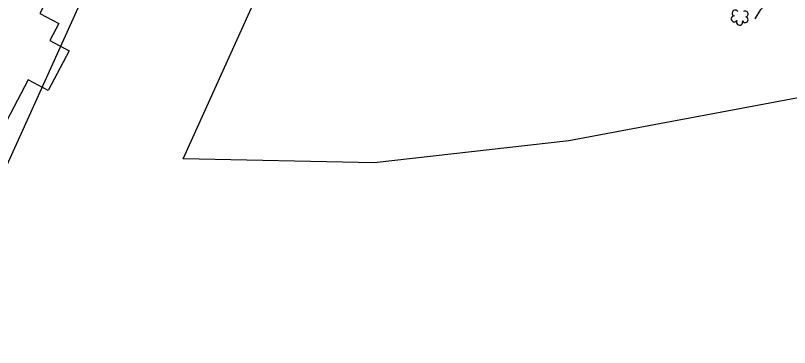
# Model space of a CAD drawing. Extents: x 2089016 to 2094354, y 862840 to 864725.
# Drawn here: x 2092662.4 to 2092907.3, y 863314.1 to 863419 of the extents above; entities that cross this region are included whole.
import ezdxf

# ---------------------------------------------------------------- set-up
doc = ezdxf.new("R2010")
doc.units = 0
for name, color, linetype in [('Exist Building', 7, 'Continuous'), ('Exist Right of Way Line', 7, 'Continuous'), ('Exist Roads EOP Other', 7, 'Continuous'), ('Exist Vegetation Shrub CELL', 7, 'Continuous')]:
    doc.layers.add(name, color=color, linetype=linetype)

msp = doc.modelspace()

# ---------------------------------------------------------------- linework, layer by layer
at = {"layer": 'Exist Building'}
msp.add_lwpolyline([(2092666.44, 863398.67), (2092633.28, 863335.76), (2092591.37, 863357.85), (2092605.3, 863384.28), (2092601.92, 863386.06), (2092606.68, 863395.09), (2092609.99, 863393.35), (2092652.17, 863473.35), (2092688.36, 863454.26), (2092670.13, 863419.68), (2092676.1, 863416.53), (2092673.23, 863411.08), (2092679.35, 863407.85), (2092672.74, 863395.35)], close=True, dxfattribs=at)
at = {"layer": 'Exist Right of Way Line'}
for p, q in [((2092633.55, 863314.07), (2092766.32, 863607.19)), ((2092715.47, 863373.75), (2092756.63, 863464.6)), ((2092911.17, 863393.19), (2092837.44, 863379.45)), ((2092837.44, 863379.45), (2092775.88, 863372.4)), ((2092775.88, 863372.4), (2092715.48, 863373.75))]:
    msp.add_line(p, q, dxfattribs=at)
at = {"layer": 'Exist Roads EOP Other'}
msp.add_lwpolyline([(2092896.48, 863418), (2092898.2, 863420.94), (2092900.92, 863424.01), (2092903.77, 863426.78), (2092906.28, 863428.69), (2092910.18, 863430.65), (2092915.01, 863432.26), (2092985.78, 863454.09), (2092986.61, 863455.05)], dxfattribs=at)
at = {"layer": 'Exist Vegetation Shrub CELL'}
msp.add_line((2092891.65, 863418.62), (2092891.65, 863418.62), dxfattribs=at)
for centre, radius, start, end in [((2092890.16, 863419.75), 0.968, 35.8908, 245.4216), ((2092893.32, 863419.49), 0.929, 284.4567, 126.0861), ((2092889.84, 863417.92), 0.955, 95.1099, 327.9534), ((2092891.52, 863416.94), 0.984, 151.2797, 21.387), ((2092893.28, 863417.69), 0.937, 204.9913, 73.4601)]:
    msp.add_arc(centre, radius, start, end, dxfattribs=at)

doc.saveas('drawing.dxf')
